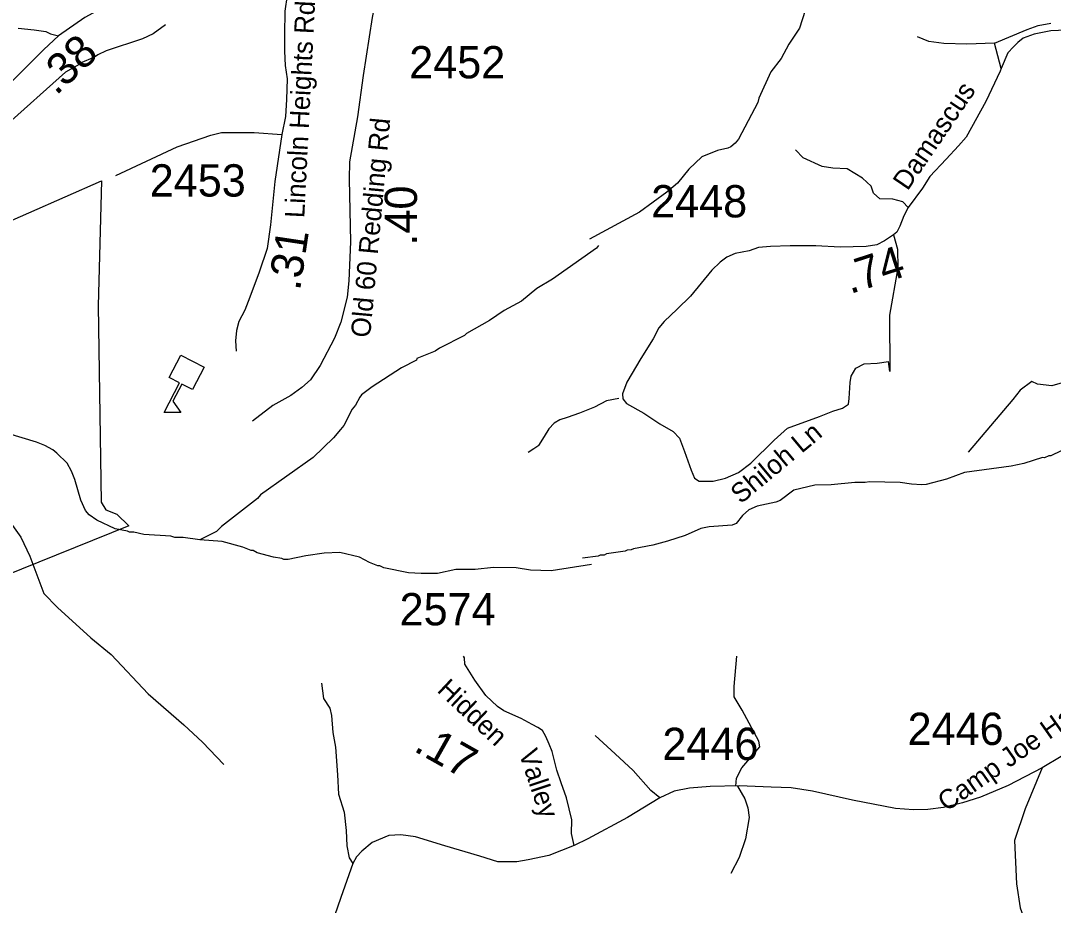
# Model space of a CAD drawing. Extents: x 1248224 to 1454986, y 825081 to 985870.
# Drawn here: x 1370470 to 1374468, y 877692 to 881118 of the extents above; entities that cross this region are included whole.
import ezdxf

# ---------------------------------------------------------------- set-up
doc = ezdxf.new("R2010")
doc.units = 0
for name, color, linetype in [('Exist Boundary Political City Limit New', 7, 'Continuous'), ('Exist Cultural Educational Facility High CELL', 7, 'Continuous'), ('Exist Hydrographic Misc Water Feature', 7, 'Continuous'), ('Exist Road Non-System Type 51', 7, 'Continuous'), ('Exist Road Secondary Mileage Hundredths English Label', 7, 'Continuous'), ('Exist Road Secondary Type 41 Attributed', 7, 'Continuous'), ('Exist Road Secondary Type 51 Attributed', 7, 'Continuous'), ('Exist Road Secondary Type 51 Label', 7, 'Continuous'), ('Exist Road Secondary Type 51 Number Label', 7, 'Continuous'), ('Map Preparation Boundary City Limit Buffer Line', 7, 'Continuous')]:
    doc.layers.add(name, color=color, linetype=linetype)

msp = doc.modelspace()

# ---------------------------------------------------------------- linework, layer by layer
at = {"layer": 'Exist Boundary Political City Limit New'}
msp.add_lwpolyline([(1370359.9, 880311.8), (1370782.5, 880497.6), (1370769.5, 880014.4), (1370781, 879253.4), (1370799.2, 879224.3), (1370842.1, 879207), (1370888.2, 879162), (1370190.8, 878880.9)], dxfattribs=at)
at = {"layer": 'Exist Cultural Educational Facility High CELL'}
msp.add_lwpolyline([(1371179.8, 879776.5), (1371134.6, 879689.7), (1371093.7, 879710.9), (1371059, 879644.4), (1371089.6, 879601.1), (1371025.8, 879601.4), (1371085.2, 879715.4), (1371044.4, 879736.6), (1371089.6, 879823.5)], close=True, dxfattribs=at)
at = {"layer": 'Exist Hydrographic Misc Water Feature'}
for points in [[(1373507.4, 881157.4), (1373485.1, 881089.5), (1373444.5, 881026.9), (1373414.6, 880972), (1373374.3, 880920.4), (1373328, 880817.6), (1373323.6, 880801.7), (1373248.6, 880659.4), (1373236.2, 880643.7), (1373219.9, 880630.1), (1373207.8, 880624.3), (1373167.6, 880615.2), (1373107.1, 880590.6), (1373057.2, 880543.2), (1373012.9, 880488.7), (1372972.1, 880453.6), (1372866.4, 880376.9), (1372672.1, 880272.5)], [(1371031, 881102.1), (1370982.3, 881067.2), (1370941.8, 881048.2), (1370800.8, 881001.3), (1370768.4, 880986.1), (1370756.2, 880976.4), (1370699.7, 880953.6), (1370696.3, 880949), (1370642.9, 880919), (1370410.3, 880710.2)], [(1372706.6, 880247.5), (1372699.9, 880237.9), (1372529.3, 880117.8), (1372468.4, 880081.2), (1372408.5, 880032.2), (1372342.5, 879996.2), (1372285.7, 879957.4), (1372196.6, 879907.5), (1372188.4, 879899.7), (1372091.3, 879849.8), (1372075, 879838.3), (1372004.3, 879809.9), (1372002.3, 879803.9), (1371944.2, 879774.3), (1371830.5, 879700.9), (1371789.2, 879668.8), (1371783.1, 879660.9), (1371766.4, 879629.3), (1371754, 879613.5), (1371720.7, 879550.4), (1371708.2, 879534.6), (1371681.6, 879503.2), (1371601.8, 879427), (1371398.6, 879281.7), (1371386.3, 879268), (1371247.9, 879159.1), (1371227.5, 879139.6), (1371163.7, 879108.4)], [(1371163.7, 879108.4), (1371098.9, 879116.6), (1371066.9, 879117.3), (1371051.1, 879121.6), (1370947.2, 879128.1), (1370907.4, 879137), (1370891.4, 879137.3), (1370883.5, 879141.5), (1370835.6, 879150.6), (1370764.4, 879184.2), (1370734.9, 879204.9), (1370721.2, 879221.2), (1370702.2, 879261.7), (1370679.9, 879342.1), (1370666.7, 879374.4), (1370649.4, 879404.9), (1370610.2, 879443.7), (1370594.5, 879456), (1370562.8, 879472.9), (1370531.1, 879485.6), (1370419.9, 879520.1)], [(1374498.5, 879452.7), (1374458.1, 879433.5), (1374450.1, 879433.7), (1374433.9, 879426), (1374425.9, 879426.2), (1374353.4, 879403.9), (1374305.1, 879392.9), (1374124.6, 879368.9), (1374054.9, 879342.9), (1373975.6, 879322.3), (1373959.5, 879320.6), (1373919.6, 879323.5), (1373875.7, 879330.5), (1373755.8, 879333), (1373739.7, 879329.4), (1373699.7, 879330.4), (1373607.5, 879320.3), (1373544.2, 879318.9), (1373463.1, 879299.6), (1373410.2, 879260.7), (1373394.1, 879253.1), (1373321.7, 879238.7), (1373289.4, 879223.4), (1373264.9, 879202), (1373240.2, 879170.5), (1373224.1, 879164.9), (1373136, 879158.8), (1373103.8, 879151.6), (1373043.2, 879124.9), (1372974.7, 879102.4), (1372917.6, 879087.6), (1372842.1, 879073.4), (1372834, 879068.9), (1372818, 879068.3), (1372809.9, 879063.9), (1372737.6, 879053), (1372729.5, 879048.8), (1372713.5, 879048.4), (1372705.4, 879044.4), (1372645.6, 879037.4)], [(1372680.2, 879012.5), (1372524.2, 878987.9), (1372444.2, 878989.8), (1372388.4, 878999.1), (1372300.4, 879001), (1372230.1, 878993.4), (1372155, 878992.4), (1372083.9, 878978.1), (1372019.9, 878977.5), (1371971.9, 878980.6), (1371876.4, 878998.8), (1371860.6, 879007.2), (1371852.6, 879007.3), (1371820.8, 879020), (1371781.4, 879040.9), (1371705.7, 879058.7), (1371644.9, 879056.5), (1371573.4, 879045.7), (1371505, 879031.3), (1371489, 879031.6), (1371481.2, 879035.8), (1371449.3, 879040.5), (1371385.7, 879058), (1371369.8, 879066.3), (1371361.8, 879066.5), (1371330.1, 879079.3), (1371250.6, 879101.1), (1371163.7, 879108.4)]]:
    msp.add_lwpolyline(points, dxfattribs=at)
at = {"layer": 'Exist Road Non-System Type 51'}
msp.add_line((1374266.5, 880933.4), (1374240.7, 881030.8), dxfattribs=at)
for points in [[(1370459.6, 881089.4), (1370521.9, 881082.6), (1370567.4, 881075.9), (1370585.9, 881067.5), (1370616.2, 881059)], [(1374240.7, 881030.8), (1374367, 881083.9), (1374409.6, 881100.2), (1374458.3, 881109)], [(1374240.7, 881030.8), (1374132.7, 881027.8), (1374044.4, 881029.3), (1373986.6, 881038.2), (1373942.5, 881055.9)], [(1370838.6, 880518.3), (1371076.1, 880629.6), (1371205.7, 880675.1), (1371247.9, 880685.2), (1371316.9, 880685.2), (1371374.2, 880685.2), (1371480.8, 880677)], [(1373906, 880394.4), (1373885, 880417), (1373846.6, 880426.6), (1373796.3, 880429), (1373772.3, 880450.6), (1373762.8, 880477), (1373729.2, 880508.2), (1373669.3, 880544.1), (1373614.2, 880546.5), (1373573.4, 880553.7), (1373499.1, 880587.3), (1373470.4, 880618.5)], [(1373849.7, 880289.5), (1373864.9, 880233.4), (1373866.4, 880161.1), (1373833.7, 879978), (1373835.1, 879759.9), (1373829.8, 879799)], [(1374965.1, 880050.3), (1374864.4, 880046.7), (1374768.5, 879950.8), (1374584, 879763.7), (1374552.8, 879737.3), (1374502.5, 879715.7), (1374461.7, 879703.7), (1374406.6, 879710.9), (1374385.1, 879720.5), (1374339.5, 879686.9), (1374310.8, 879651), (1374138.2, 879447.1)], [(1373677.5, 879655.2), (1373681.2, 879717.5), (1373686, 879741.4), (1373702.8, 879772.6), (1373736.3, 879789.4), (1373786.6, 879791.8), (1373829.8, 879799)], [(1372786.1, 879654.6), (1372738.2, 879645.7), (1372691, 879622.1), (1372633.2, 879598.5), (1372586, 879582.2), (1372557.1, 879571.9), (1372535.8, 879560.1), (1372514.5, 879537.9), (1372496.2, 879508.4), (1372474.9, 879473), (1372472, 879470.8)], [(1372472, 879470.8), (1372456.7, 879459.7), (1372435.4, 879446.4)], [(1369836.7, 879241.6), (1369915.9, 879231.8), (1370148.3, 879225), (1370264.5, 879213.2), (1370387.5, 879199.7), (1370409.3, 879191.3), (1370431.2, 879172.8), (1370470, 879118.8), (1370505.3, 879044.7), (1370559.2, 878899.7), (1370613.1, 878845.8), (1370741.1, 878727.8), (1370820.3, 878663.8), (1370963.4, 878512.1), (1371101.1, 878391.6), (1371173.5, 878324.2), (1371256, 878238.2)], [(1373238.3, 878153.4), (1373241.5, 878185.3), (1373261.6, 878224.5), (1373332.2, 878306.7), (1373328.2, 878328.2), (1373263.7, 878447.6), (1373232.4, 878500.4), (1373232.4, 878539.6), (1373242.5, 878657)], [(1371634.5, 878552.2), (1371642.9, 878493.2), (1371666.5, 878456.1), (1371673.2, 878427.5), (1371678.3, 878361.7), (1371688.4, 878304.4), (1371696.8, 878198.2), (1371700.1, 878122.4), (1371722, 878053.3), (1371730.5, 877982.5), (1371732.1, 877923.5), (1371742.3, 877876.3), (1371755.6, 877854.8)], [(1372944.4, 878108.7), (1372910.1, 878137.4), (1372841.1, 878214.9), (1372772, 878279), (1372694.6, 878349.8)], [(1374424.4, 878225.3), (1374358.5, 878066), (1374317.8, 877943.7), (1374324.9, 877775.8), (1374339.3, 877682.3), (1374413.6, 877480.8), (1374437.6, 877358.5), (1374428, 877281.8), (1374430.4, 877166.7), (1374432.8, 877093.4)], [(1373245.5, 878153.5), (1373273.7, 878105.1), (1373285.8, 878069.8), (1373289.9, 878032.6), (1373275.8, 877950.4), (1373251.6, 877878), (1373219.3, 877815.4)]]:
    msp.add_lwpolyline(points, dxfattribs=at)
at = {"layer": 'Exist Road Secondary Type 41 Attributed'}
for points in [[(1371835.4, 881500.2), (1371838.4, 881463.1), (1371864.1, 881411.7), (1371873.1, 881355.8), (1371867.1, 881319.5), (1371830.8, 881130.5), (1371796.1, 880906.3), (1371773.5, 880746), (1371743.3, 880571.3), (1371741.8, 880504.8), (1371746.3, 880261.4), (1371740.3, 880110.9), (1371734.2, 880047.4), (1371710.1, 879950.6), (1371684.4, 879888.7), (1371630, 879782.8), (1371592.4, 879727.5), (1371559.1, 879697.3), (1371515.3, 879667.1), (1371445.8, 879627.8), (1371367.3, 879568)], [(1372613, 877924.2), (1372602.4, 877970.8), (1372603.8, 878023.2), (1372583.6, 878109.2), (1372562.1, 878166.9), (1372546, 878215.3), (1372527.3, 878288.5), (1372516.5, 878316.7), (1372503.1, 878346.3), (1372489.7, 878369.1), (1372472.2, 878381.2), (1372450.8, 878393.3), (1372407.8, 878416.1), (1372340.7, 878445.7), (1372316.5, 878461.8), (1372270.9, 878504.8), (1372228.3, 878564.7), (1372189.3, 878626.5), (1372188, 878650.7), (1372184.7, 878657.2)]]:
    msp.add_lwpolyline(points, dxfattribs=at)
at = {"layer": 'Exist Road Secondary Type 51 Attributed'}
for points in [[(1371531.9, 881417.7), (1371436.9, 881403.2), (1371325.1, 881377.5), (1371185.5, 881332.7), (1371034.5, 881273.8), (1370889.4, 881213.3), (1370794.3, 881172.5), (1370718.7, 881130.1), (1370616.2, 881059), (1370559, 881006.9), (1370479, 880926.7), (1370361.1, 880807.3), (1370290.1, 880742.3), (1370178.3, 880657.6), (1370065, 880591.1), (1369941.2, 880544.2), (1369853.5, 880523.1), (1369790.5, 880519.1)], [(1371531.9, 881417.7), (1371519.9, 881347), (1371501.8, 881218.5), (1371492.7, 881155), (1371491.2, 881064.3), (1371491.2, 881000.8), (1371494.2, 880944.9), (1371501.8, 880893.5), (1371498.8, 880813.3), (1371495.7, 880746.8), (1371480.8, 880677), (1371453.6, 880495.6), (1371437, 880327.7), (1371424.9, 880235.5), (1371393.2, 880144.8), (1371357, 880047.2), (1371337.4, 879997.4), (1371314.7, 879953.5), (1371305.7, 879918.7), (1371301.1, 879877.9), (1371304.2, 879838.6)], [(1374639.3, 881086.9), (1374458.3, 881079.5), (1374394.4, 881066.2), (1374351.8, 881050), (1374330.5, 881033.7), (1374313.7, 881017.5), (1374292.4, 880993.9), (1374266.5, 880933.4), (1374262, 880923), (1374207.2, 880804.9), (1374130.4, 880667.5), (1374101.5, 880633.6), (1374052.8, 880581.9), (1373990.4, 880515.4), (1373962.2, 880469.7), (1373906, 880394.4), (1373889.2, 880361.9), (1373874, 880322), (1373861.8, 880299.9), (1373849.7, 880289.5), (1373814.7, 880265.9), (1373784.2, 880249.7), (1373743.1, 880243.7), (1373642.7, 880240.8), (1373548.4, 880246.7), (1373449.5, 880246.7), (1373372.6, 880243.7), (1373327, 880239.3), (1373290.5, 880227.5), (1373235.7, 880217.2), (1373203.8, 880202.4), (1373177.9, 880183.2), (1373145.9, 880152.2), (1373063.8, 880051.8), (1373011.3, 880001.6), (1372961.1, 879952.9), (1372941.3, 879929.2), (1372918.5, 879886.4), (1372871.3, 879809.6), (1372816.5, 879718.1), (1372800.2, 879672.8), (1372801.6, 879654.1), (1372816, 879635.5), (1372882, 879598.1), (1372945.1, 879556.5), (1372996.7, 879527.8), (1373021.1, 879501.9), (1373039.8, 879450.2), (1373065.6, 879377), (1373078.5, 879346.9), (1373097.1, 879335.4), (1373151.7, 879335.4), (1373199, 879346.9), (1373249.2, 879368.4), (1373296.6, 879404.3), (1373386.9, 879493.3), (1373438.6, 879540.7), (1373563.4, 879585.2), (1373615, 879606.7), (1373652.3, 879618.2), (1373675.3, 879632.6), (1373677.5, 879655.2)], [(1374498.1, 878268.7), (1374424.4, 878225.3), (1374293, 878156), (1374185.6, 878111.6), (1374116.3, 878089.9), (1374042.7, 878071.2), (1373982, 878063.9), (1373927.1, 878062.5), (1373856.4, 878066.8), (1373690.3, 878100.1), (1373535.8, 878134.7), (1373452.7, 878147.7), (1373376.2, 878150.6), (1373252, 878155), (1373139.3, 878152.1), (1373059.9, 878146.3), (1373000.7, 878134.7), (1372944.4, 878108.7), (1372818.8, 878032.1), (1372666.2, 877949.9), (1372613, 877924.2)], [(1372613, 877924.2), (1372514.6, 877884.9), (1372435.1, 877869), (1372390.4, 877860.3), (1372317.4, 877860.6), (1372248.1, 877882.3), (1372112.3, 877922.7), (1371998.3, 877957.4), (1371941.9, 877966.1), (1371895.7, 877963.2), (1371830.7, 877935.7), (1371790.3, 877902.5), (1371770.1, 877880.8), (1371755.6, 877854.8), (1371709.9, 877722.2), (1371650.7, 877551.7)]]:
    msp.add_lwpolyline(points, dxfattribs=at)
at = {"layer": 'Map Preparation Boundary City Limit Buffer Line'}
msp.add_lwpolyline([(1370359.9, 880311.8), (1370782.5, 880497.6), (1370769.5, 880014.4), (1370781, 879253.4), (1370799.2, 879224.3), (1370842.1, 879207), (1370888.2, 879162), (1370190.8, 878880.9)], dxfattribs=at)

# ---------------------------------------------------------------- texts
at = {"layer": 'Exist Road Secondary Mileage Hundredths English Label'}
for s, rotation, p in [('.38', 43.0443, (1370607, 880825.9)), ('.40', 89.9649, (1372004.2, 880247.4)), ('.31', 81.4761, (1371551.4, 880070.1)), ('.74', 17.9254, (1373681, 880058.9)), ('.17', 330.625, (1371987.1, 878292.5))]:
    msp.add_text(s, height=125, rotation=rotation, dxfattribs=at).set_placement(p)
at = {"layer": 'Exist Road Secondary Type 51 Label'}
for s, rotation, p in [('Lincoln Heights Rd', 87.1516, (1371567.9, 880352.8)), ('Damascus ', 55.7634, (1373903.7, 880456.7)), ('Old 60 Redding Rd', 84.7079, (1371822.5, 879888.9)), ('Shiloh Ln', 39.7634, (1373257.7, 879244.4)), ('Camp Joe Harris Rd', 35.0435, (1374054.2, 878053.4)), ('Hidden', 316.7154, (1372078.4, 878521.9)), ('Valley', 288.4224, (1372397.5, 878283))]:
    msp.add_text(s, height=75, rotation=rotation, dxfattribs=at).set_placement(p)
at = {"layer": 'Exist Road Secondary Type 51 Number Label'}
for s, p in [('2452', (1371974.2, 880894.9)), ('2453', (1370969.6, 880437.2)), ('2448', (1372910.9, 880356.5)), ('2574', (1371937, 878776.7)), ('2446', (1373903.8, 878313.5)), ('2446', (1372954.4, 878255.2))]:
    msp.add_text(s, height=125, dxfattribs=at).set_placement(p)

doc.saveas('drawing.dxf')
